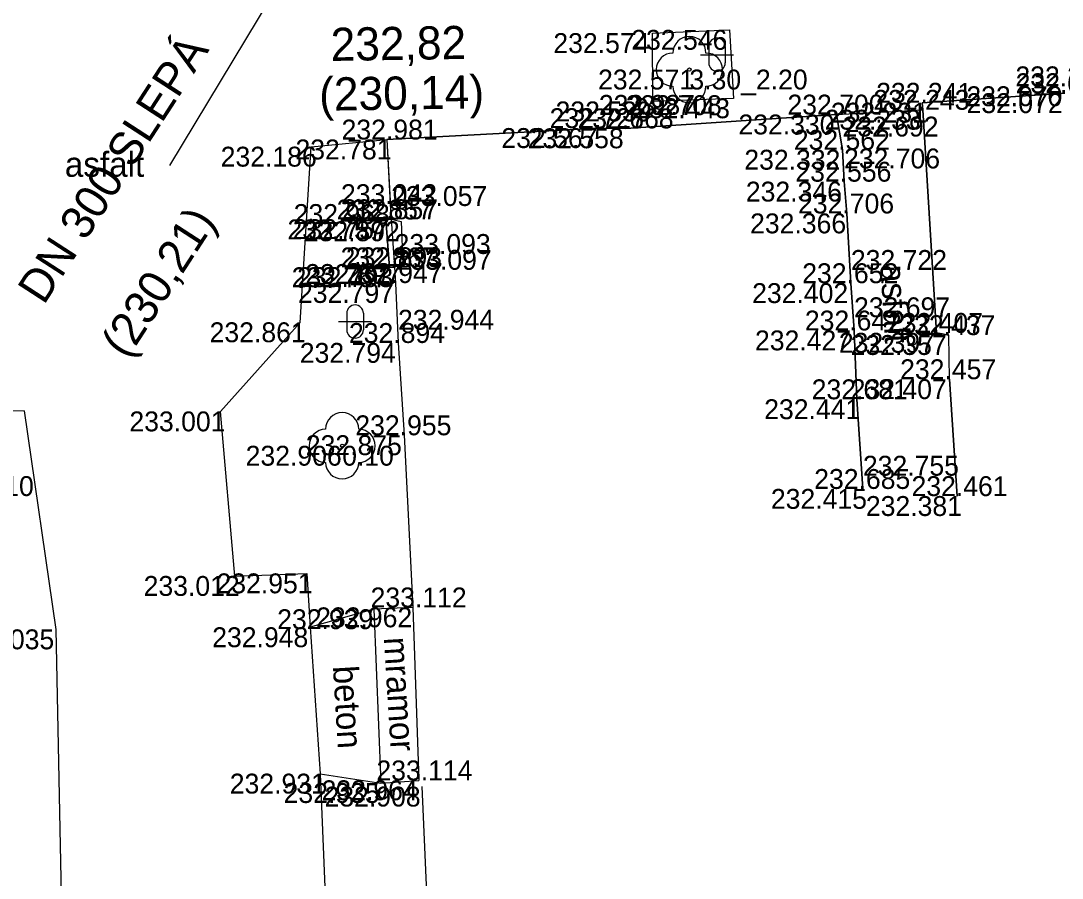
# Model space of a CAD drawing. Extents: x -599516 to -599132, y -1163668 to -1163119.
# Drawn here: x -599493.05 to -599477.33, y -1163390.89 to -1163377.96 of the extents above; entities that cross this region are included whole.
import ezdxf

# ---------------------------------------------------------------- set-up
doc = ezdxf.new("R2010")
doc.units = 0
for name, color, linetype in [('Bod-oznac1', 7, 'Continuous'), ('Bod-oznac2', 7, 'Continuous'), ('Bod-oznac3', 7, 'Continuous'), ('Bod-vyska1', 7, 'Continuous'), ('Bod-vyska2', 7, 'Continuous'), ('Bod-vyska3', 7, 'Continuous'), ('Z_cela-hrobu-dolni-linie', 7, 'Continuous'), ('Z_cela-hrobu-horni-linie', 7, 'Continuous'), ('Z_chodnik', 7, 'Continuous'), ('Z_kanalizace-destova', 7, 'Continuous'), ('Z_komunikace', 7, 'Continuous'), ('Z_kultury-znacky', 7, 'Continuous'), ('Z_nove-stromy-prumer-kmene', 7, 'Continuous'), ('Z_obvod-kmene-spodek-ve-vysce1_2m', 7, 'Continuous'), ('Z_popis-budov-povrchu', 7, 'Continuous'), ('Z_povrchy-rozhrani-typu', 7, 'Continuous'), ('Z_stromy-kere', 7, 'Continuous'), ('Z_stromy-nove-vysazene', 7, 'Continuous'), ('Z_zelen-obvod-zivy-plot', 7, 'Continuous'), ('Z_zpevnene-plochy', 7, 'Continuous')]:
    doc.layers.add(name, color=color, linetype=linetype)

msp = doc.modelspace()

# ---------------------------------------------------------------- linework, layer by layer
at = {"layer": 'Bod-oznac1'}
for p, q in [((-599482.352, -1163378.093), (-599482.352, -1163378.093)), ((-599483.515, -1163378.142), (-599483.515, -1163378.142)), ((-599482.956, -1163378.692), (-599482.956, -1163378.692)), ((-599483.507, -1163379.173), (-599483.507, -1163379.173)), ((-599482.29, -1163379.126), (-599482.29, -1163379.126)), ((-599479.443, -1163379.192), (-599479.443, -1163379.192)), ((-599480.736, -1163379.37), (-599480.736, -1163379.37)), ((-599479.433, -1163379.298), (-599479.433, -1163379.298)), ((-599484.323, -1163379.575), (-599484.323, -1163379.575)), ((-599483.916, -1163379.579), (-599483.916, -1163379.579)), ((-599488.666, -1163379.856), (-599488.666, -1163379.856)), ((-599487.524, -1163379.747), (-599487.524, -1163379.747)), ((-599480.645, -1163379.902), (-599480.645, -1163379.902)), ((-599480.622, -1163380.383), (-599480.622, -1163380.383)), ((-599487.471, -1163380.722), (-599487.471, -1163380.722)), ((-599487.539, -1163380.954), (-599487.539, -1163380.954)), ((-599487.459, -1163380.95), (-599487.459, -1163380.95)), ((-599480.581, -1163380.863), (-599480.581, -1163380.863)), ((-599487.308, -1163380.982), (-599487.308, -1163380.982)), ((-599487.486, -1163381.676), (-599487.486, -1163381.676)), ((-599487.406, -1163381.674), (-599487.406, -1163381.674)), ((-599487.284, -1163381.627), (-599487.284, -1163381.627)), ((-599487.391, -1163381.913), (-599487.391, -1163381.913)), ((-599480.518, -1163381.915), (-599480.518, -1163381.915)), ((-599488.833, -1163382.506), (-599488.833, -1163382.506)), ((-599480.471, -1163382.629), (-599480.471, -1163382.629)), ((-599479.228, -1163382.665), (-599479.228, -1163382.665)), ((-599487.355, -1163382.817), (-599487.355, -1163382.817)), ((-599479.04, -1163382.698), (-599479.04, -1163382.698)), ((-599479.028, -1163383.364), (-599479.028, -1163383.364)), ((-599480.427, -1163383.667), (-599480.427, -1163383.667)), ((-599492.995, -1163383.844), (-599492.995, -1163383.844)), ((-599490.036, -1163383.851), (-599490.036, -1163383.851)), ((-599487.264, -1163384.21), (-599487.264, -1163384.21)), ((-599488.198, -1163384.369), (-599488.198, -1163384.369)), ((-599480.337, -1163385.02), (-599480.337, -1163385.02)), ((-599478.914, -1163385.128), (-599478.914, -1163385.128)), ((-599488.729, -1163386.295), (-599488.729, -1163386.295)), ((-599489.819, -1163386.334), (-599489.819, -1163386.334)), ((-599487.72, -1163386.836), (-599487.72, -1163386.836)), ((-599487.132, -1163386.808), (-599487.132, -1163386.808)), ((-599492.515, -1163387.14), (-599492.515, -1163387.14)), ((-599488.679, -1163387.108), (-599488.679, -1163387.108)), ((-599488.529, -1163389.317), (-599488.529, -1163389.317)), ((-599487.039, -1163389.418), (-599487.039, -1163389.418)), ((-599487.612, -1163389.459), (-599487.612, -1163389.459)), ((-599486.996, -1163389.513), (-599486.996, -1163389.513))]:
    msp.add_line(p, q, dxfattribs=at)
at = {"layer": 'Bod-oznac2'}
for p, q in [((-599479.443, -1163379.192), (-599479.443, -1163379.192)), ((-599480.736, -1163379.37), (-599480.736, -1163379.37)), ((-599479.433, -1163379.298), (-599479.433, -1163379.298)), ((-599484.323, -1163379.575), (-599484.323, -1163379.575)), ((-599483.916, -1163379.579), (-599483.916, -1163379.579)), ((-599487.524, -1163379.747), (-599487.524, -1163379.747)), ((-599480.645, -1163379.902), (-599480.645, -1163379.902)), ((-599480.622, -1163380.383), (-599480.622, -1163380.383)), ((-599487.471, -1163380.722), (-599487.471, -1163380.722)), ((-599487.539, -1163380.954), (-599487.539, -1163380.954)), ((-599487.459, -1163380.95), (-599487.459, -1163380.95)), ((-599480.581, -1163380.863), (-599480.581, -1163380.863)), ((-599487.486, -1163381.676), (-599487.486, -1163381.676)), ((-599487.406, -1163381.674), (-599487.406, -1163381.674)), ((-599487.391, -1163381.913), (-599487.391, -1163381.913)), ((-599480.518, -1163381.915), (-599480.518, -1163381.915)), ((-599480.471, -1163382.629), (-599480.471, -1163382.629)), ((-599479.228, -1163382.665), (-599479.228, -1163382.665)), ((-599487.355, -1163382.817), (-599487.355, -1163382.817)), ((-599479.04, -1163382.698), (-599479.04, -1163382.698)), ((-599479.028, -1163383.364), (-599479.028, -1163383.364)), ((-599480.427, -1163383.667), (-599480.427, -1163383.667)), ((-599487.264, -1163384.21), (-599487.264, -1163384.21)), ((-599480.337, -1163385.02), (-599480.337, -1163385.02)), ((-599478.914, -1163385.128), (-599478.914, -1163385.128)), ((-599487.132, -1163386.808), (-599487.132, -1163386.808)), ((-599487.039, -1163389.418), (-599487.039, -1163389.418))]:
    msp.add_line(p, q, dxfattribs=at)
at = {"layer": 'Bod-oznac3'}
for p, q in [((-599484.323, -1163379.575), (-599484.323, -1163379.575)), ((-599483.916, -1163379.579), (-599483.916, -1163379.579)), ((-599480.645, -1163379.902), (-599480.645, -1163379.902)), ((-599480.622, -1163380.383), (-599480.622, -1163380.383)), ((-599487.459, -1163380.95), (-599487.459, -1163380.95)), ((-599487.406, -1163381.674), (-599487.406, -1163381.674)), ((-599487.391, -1163381.913), (-599487.391, -1163381.913)), ((-599480.518, -1163381.915), (-599480.518, -1163381.915)), ((-599480.471, -1163382.629), (-599480.471, -1163382.629)), ((-599487.355, -1163382.817), (-599487.355, -1163382.817)), ((-599480.337, -1163385.02), (-599480.337, -1163385.02))]:
    msp.add_line(p, q, dxfattribs=at)
at = {"layer": 'Z_cela-hrobu-dolni-linie'}
msp.add_lwpolyline([(-599487.524, -1163379.747), (-599487.459, -1163380.95), (-599487.406, -1163381.674), (-599487.391, -1163381.913), (-599487.355, -1163382.817), (-599487.264, -1163384.21), (-599487.132, -1163386.808), (-599487.039, -1163389.418)], dxfattribs=at)
at = {"layer": 'Z_cela-hrobu-horni-linie'}
for p, q in [((-599479.028, -1163383.364), (-599478.914, -1163385.128)), ((-599487.132, -1163386.808), (-599487.039, -1163389.418))]:
    msp.add_line(p, q, dxfattribs=at)
for points in [[(-599477.291, -1163379.048), (-599479.443, -1163379.192), (-599479.433, -1163379.298), (-599479.228, -1163382.665), (-599479.04, -1163382.698)], [(-599480.337, -1163385.02), (-599480.337, -1163385.02), (-599480.427, -1163383.667), (-599480.471, -1163382.629), (-599480.471, -1163382.629), (-599480.518, -1163381.915), (-599480.518, -1163381.915), (-599480.581, -1163380.863), (-599480.622, -1163380.383), (-599480.622, -1163380.383), (-599480.645, -1163379.902), (-599480.645, -1163379.902), (-599480.736, -1163379.37), (-599483.916, -1163379.579), (-599483.916, -1163379.579), (-599484.323, -1163379.575), (-599484.323, -1163379.575), (-599487.524, -1163379.747), (-599487.471, -1163380.722), (-599487.471, -1163380.722), (-599487.459, -1163380.95), (-599487.459, -1163380.95), (-599487.406, -1163381.674), (-599487.406, -1163381.674), (-599487.391, -1163381.913), (-599487.391, -1163381.913), (-599487.355, -1163382.817), (-599487.355, -1163382.817), (-599487.264, -1163384.21), (-599487.132, -1163386.808)], [(-599487.459, -1163380.95), (-599487.308, -1163380.982), (-599487.284, -1163381.627), (-599487.406, -1163381.674)]]:
    msp.add_lwpolyline(points, dxfattribs=at)
at = {"layer": 'Z_chodnik'}
for points in [[(-599480.736, -1163379.37), (-599480.645, -1163379.902), (-599480.622, -1163380.383), (-599480.581, -1163380.863), (-599480.518, -1163381.915), (-599480.471, -1163382.629), (-599480.427, -1163383.667), (-599480.337, -1163385.02)], [(-599478.914, -1163385.128), (-599479.028, -1163383.364), (-599479.04, -1163382.698), (-599479.228, -1163382.665), (-599479.433, -1163379.298)]]:
    msp.add_lwpolyline(points, dxfattribs=at)
at = {"layer": 'Z_kanalizace-destova'}
msp.add_line((-599490.798, -1163380.14), (-599488.219, -1163375.862), dxfattribs=at)
at = {"layer": 'Z_komunikace'}
for p, q in [((-599488.833, -1163382.506), (-599488.666, -1163379.856)), ((-599488.666, -1163379.856), (-599487.524, -1163379.747)), ((-599490.036, -1163383.851), (-599488.833, -1163382.506)), ((-599492.515, -1163387.14), (-599492.995, -1163383.844)), ((-599489.819, -1163386.334), (-599490.036, -1163383.851))]:
    msp.add_line(p, q, dxfattribs=at)
for points in [[(-599483.507, -1163379.173), (-599483.515, -1163378.142), (-599482.352, -1163378.093), (-599482.29, -1163379.126), (-599483.507, -1163379.173)], [(-599487.524, -1163379.747), (-599484.323, -1163379.575), (-599483.916, -1163379.579), (-599480.736, -1163379.37), (-599479.433, -1163379.298), (-599479.443, -1163379.192), (-599477.291, -1163379.048)], [(-599494.159, -1163383.834), (-599492.995, -1163383.844)], [(-599489.819, -1163386.334), (-599488.729, -1163386.295), (-599488.679, -1163387.108), (-599488.529, -1163389.317), (-599488.328, -1163394.205)], [(-599489.331, -1163444.306), (-599489.288, -1163443.278), (-599489.312, -1163442.618), (-599489.627, -1163440.839), (-599490.15, -1163433.82), (-599490.368, -1163428.75), (-599490.679, -1163421.529), (-599490.895, -1163417.103), (-599491.596, -1163407.962), (-599492.236, -1163397.359), (-599492.421, -1163391.903), (-599492.515, -1163387.14)]]:
    msp.add_lwpolyline(points, dxfattribs=at)
at = {"layer": 'Z_kultury-znacky'}
for p, q in [((-599482.665, -1163378.342), (-599482.665, -1163378.592)), ((-599482.415, -1163378.342), (-599482.415, -1163378.592)), ((-599482.79, -1163378.467), (-599482.29, -1163378.467)), ((-599488.128, -1163382.369), (-599488.128, -1163382.619)), ((-599487.878, -1163382.369), (-599487.878, -1163382.619)), ((-599488.253, -1163382.494), (-599487.753, -1163382.494))]:
    msp.add_line(p, q, dxfattribs=at)
for centre, start, end in [((-599482.54, -1163378.342), 0, 180), ((-599482.54, -1163378.592), 180, 0), ((-599488.003, -1163382.369), 0, 180), ((-599488.003, -1163382.619), 180, 0)]:
    msp.add_arc(centre, 0.125, start, end, dxfattribs=at)
at = {"layer": 'Z_povrchy-rozhrani-typu'}
for points in [[(-599487.72, -1163386.836), (-599488.679, -1163387.108)], [(-599487.132, -1163386.808), (-599487.72, -1163386.836), (-599487.612, -1163389.459), (-599487.039, -1163389.418)], [(-599488.529, -1163389.317), (-599487.612, -1163389.459)]]:
    msp.add_lwpolyline(points, dxfattribs=at)
at = {"layer": 'Z_stromy-kere'}
msp.add_circle((-599482.956, -1163378.692), 0.025, dxfattribs=at)
for centre, start, end in [((-599482.956, -1163378.442), 0, 180), ((-599483.206, -1163378.692), 90, 270), ((-599482.706, -1163378.692), 270, 90), ((-599482.956, -1163378.942), 180, 0)]:
    msp.add_arc(centre, 0.25, start, end, dxfattribs=at)
at = {"layer": 'Z_stromy-nove-vysazene'}
msp.add_circle((-599488.198, -1163384.369), 0.025, dxfattribs=at)
for centre, start, end in [((-599488.198, -1163384.119), 0, 180), ((-599488.448, -1163384.369), 90, 270), ((-599487.948, -1163384.369), 270, 90), ((-599488.198, -1163384.619), 180, 0)]:
    msp.add_arc(centre, 0.25, start, end, dxfattribs=at)
at = {"layer": 'Z_zelen-obvod-zivy-plot'}
msp.add_lwpolyline([(-599486.996, -1163389.513), (-599486.873, -1163392.261)], dxfattribs=at)
at = {"layer": 'Z_zpevnene-plochy'}
for points in [[(-599487.459, -1163380.95), (-599487.539, -1163380.954), (-599487.486, -1163381.676), (-599487.406, -1163381.674)], [(-599487.406, -1163381.674), (-599487.486, -1163381.676), (-599487.539, -1163380.954), (-599487.459, -1163380.95)]]:
    msp.add_lwpolyline(points, dxfattribs=at)

# ---------------------------------------------------------------- texts
at = {"layer": 'Bod-vyska1'}
for s, p in [('232.574', (-599485.01, -1163378.442)), ('232.546', (-599483.834, -1163378.393)), ('232.571', (-599484.335, -1163378.992)), ('232.070', (-599478.775, -1163379.244)), ('232.072', (-599478.772, -1163379.348)), ('232.539', (-599484.977, -1163379.473)), ('232.443', (-599483.794, -1163379.426)), ('232.231', (-599480.821, -1163379.492)), ('232.330', (-599482.216, -1163379.67)), ('232.233', (-599480.915, -1163379.598)), ('232.567', (-599485.795, -1163379.875)), ('232.558', (-599485.398, -1163379.879)), ('232.186', (-599490.032, -1163380.156)), ('232.781', (-599488.903, -1163380.047)), ('232.332', (-599482.127, -1163380.202)), ('232.346', (-599482.104, -1163380.683)), ('232.968', (-599488.93, -1163381.022)), ('232.757', (-599489.024, -1163381.254)), ('232.757', (-599488.944, -1163381.25)), ('232.366', (-599482.04, -1163381.163)), ('232.892', (-599488.778, -1163381.282)), ('232.767', (-599488.96, -1163381.976)), ('232.793', (-599488.878, -1163381.974)), ('232.897', (-599488.756, -1163381.927)), ('232.797', (-599488.865, -1163382.213)), ('232.402', (-599482.009, -1163382.215)), ('232.861', (-599490.199, -1163382.806)), ('232.427', (-599481.966, -1163382.929)), ('232.397', (-599480.7, -1163382.965)), ('232.357', (-599480.523, -1163382.998)), ('232.794', (-599488.838, -1163383.117)), ('232.407', (-599480.521, -1163383.664)), ('232.441', (-599481.827, -1163383.967)), ('233.001', (-599491.41, -1163384.151)), ('232.875', (-599488.747, -1163384.51)), ('232.906', (-599489.655, -1163384.669)), ('232.415', (-599481.726, -1163385.32)), ('232.381', (-599480.292, -1163385.428)), ('232.951', (-599490.095, -1163386.595)), ('233.012', (-599491.195, -1163386.634)), ('232.939', (-599489.179, -1163387.136)), ('232.962', (-599488.591, -1163387.108)), ('233.035', (-599493.995, -1163387.44)), ('232.948', (-599490.16, -1163387.408)), ('232.931', (-599489.895, -1163389.617)), ('232.935', (-599489.082, -1163389.759)), ('232.964', (-599488.509, -1163389.718)), ('232.908', (-599488.464, -1163389.813))]:
    msp.add_text(s, height=0.3, dxfattribs=at).set_placement(p)
at = {"layer": 'Bod-vyska2'}
for s, p in [('232.250', (-599478.035, -1163378.944)), ('232.082', (-599478.031, -1163379.048)), ('232.241', (-599480.137, -1163379.192)), ('232.700', (-599481.476, -1163379.37)), ('232.243', (-599480.179, -1163379.298)), ('232.727', (-599485.066, -1163379.575)), ('232.668', (-599484.645, -1163379.579)), ('232.981', (-599488.207, -1163379.747)), ('232.562', (-599481.38, -1163379.902)), ('232.556', (-599481.357, -1163380.383)), ('233.042', (-599488.216, -1163380.722)), ('232.857', (-599488.281, -1163380.954)), ('232.857', (-599488.201, -1163380.95)), ('232.706', (-599481.316, -1163380.863)), ('232.867', (-599488.222, -1163381.676)), ('232.893', (-599488.141, -1163381.674)), ('232.947', (-599488.133, -1163381.913)), ('232.652', (-599481.253, -1163381.915)), ('232.647', (-599481.213, -1163382.629)), ('232.407', (-599479.974, -1163382.665)), ('232.894', (-599488.096, -1163382.817)), ('232.437', (-599479.787, -1163382.698)), ('232.457', (-599479.775, -1163383.364)), ('232.681', (-599481.11, -1163383.667)), ('232.955', (-599487.999, -1163384.21)), ('232.685', (-599481.072, -1163385.02)), ('232.461', (-599479.603, -1163385.128)), ('233.112', (-599487.769, -1163386.808)), ('233.114', (-599487.681, -1163389.418))]:
    msp.add_text(s, height=0.3, dxfattribs=at).set_placement(p)
at = {"layer": 'Bod-vyska3'}
for s, p in [('232.987', (-599484.323, -1163379.375)), ('232.708', (-599483.916, -1163379.379)), ('232.692', (-599480.645, -1163379.702)), ('232.706', (-599480.622, -1163380.183)), ('233.057', (-599487.459, -1163380.75)), ('233.093', (-599487.406, -1163381.474)), ('233.097', (-599487.391, -1163381.713)), ('232.722', (-599480.518, -1163381.715)), ('232.697', (-599480.471, -1163382.429)), ('232.944', (-599487.355, -1163382.617)), ('232.755', (-599480.337, -1163384.82))]:
    msp.add_text(s, height=0.3, dxfattribs=at).set_placement(p)
at = {"layer": 'Z_kanalizace-destova'}
for s, rotation, p in [(' 232,82', 0.8872, (-599488.554, -1163378.565)), ('DN 300 SLEPÁ', 57.0492, (-599492.702, -1163382.257)), ('(230,14)', 0.8872, (-599488.542, -1163379.314)), ('(230,21)', 57.0492, (-599491.443, -1163383.073))]:
    msp.add_text(s, height=0.5, rotation=rotation, dxfattribs=at).set_placement(p)
at = {"layer": 'Z_nove-stromy-prumer-kmene'}
for p in [(-599488.198, -1163384.669), (-599493.634, -1163385.127)]:
    msp.add_text('0.10', height=0.3, dxfattribs=at).set_placement(p)
at = {"layer": 'Z_obvod-kmene-spodek-ve-vysce1_2m'}
msp.add_text('3.30_2.20', height=0.3, dxfattribs=at).set_placement((-599482.956, -1163378.992))
at = {"layer": 'Z_popis-budov-povrchu'}
msp.add_text('asfalt', height=0.375, dxfattribs=at).set_placement((-599492.385, -1163380.31))
for s, rotation, p in [('asfalt', 273.4503, (-599480.073, -1163381.638)), ('mramor', 273.4974, (-599487.569, -1163387.266)), ('beton', 273.4974, (-599488.338, -1163387.697))]:
    msp.add_text(s, height=0.375, rotation=rotation, dxfattribs=at).set_placement(p)

doc.saveas('drawing.dxf')
